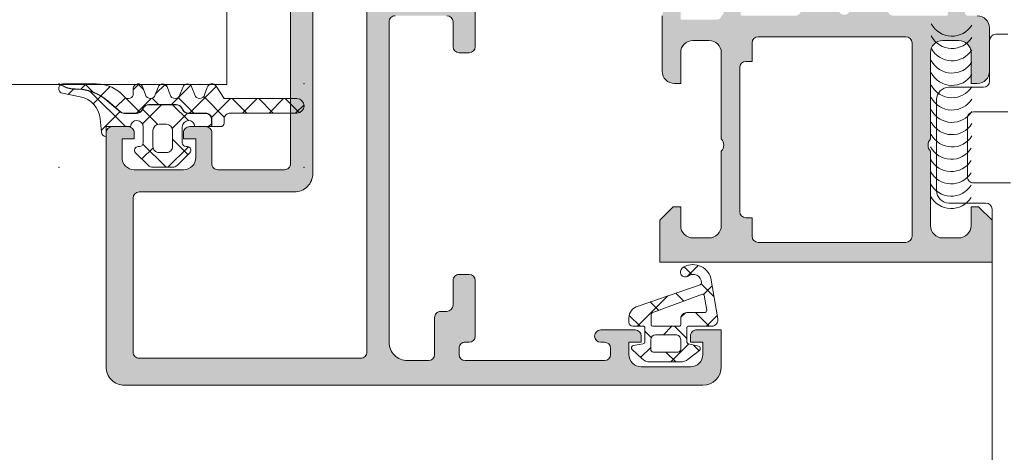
# Model space of a CAD drawing. Header units: millimetres. Extents: x 213386 to 506888, y 183055 to 450952.
# Tile 271 of 656: x 385654 to 385734, y 307870 to 307905. Entities that reach past the tile are written whole.
import ezdxf

# ---------------------------------------------------------------- set-up
doc = ezdxf.new("R2010")
doc.units = ezdxf.units.MM
doc.layers.add('FASÁDA DETAILNÍ', color=255, linetype='Continuous', lineweight=0)

msp = doc.modelspace()

# ---------------------------------------------------------------- hatches: boundary and pattern name
at = {"layer": 'FASÁDA DETAILNÍ'}
h = msp.add_hatch(color=256, dxfattribs=at)
edge = h.paths.add_edge_path(flags=16)
edge.add_ellipse((385681.8488441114, 307877.6725328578), major_axis=(-0.4999740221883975, 0), ratio=1, start_angle=89.9970229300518, end_angle=180.0029770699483, ccw=False)
edge.add_line((385681.8488181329, 307877.1725588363), (385663.8488181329, 307877.1725588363))
edge.add_ellipse((385663.8487921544, 307877.6725328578), major_axis=(-0.4999740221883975, 0), ratio=1, start_angle=-0.0029770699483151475, end_angle=90.0029770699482, ccw=False)
edge.add_line((385663.3488181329, 307877.6725588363), (385663.3488181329, 307890.1725588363))
edge.add_ellipse((385663.8488399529, 307890.1725370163), major_axis=(-0.5000218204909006, 0), ratio=1, start_angle=270.00250028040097, end_angle=359.99749971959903, ccw=False)
edge.add_line((385663.8488181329, 307890.6725588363), (385676.4518691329, 307890.6725588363))
edge.add_ellipse((385676.4518702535, 307892.1725577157), major_axis=(-1.499998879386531, 0), ratio=1, start_angle=89.99995719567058, end_angle=180.0000428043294)
edge.add_line((385677.9518691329, 307892.1725588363), (385677.9518691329, 307905.1725468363))
edge.add_ellipse((385678.4518687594, 307905.1725472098), major_axis=(-0.4999996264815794, 0), ratio=1, start_angle=-90.00004280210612, end_angle=4.280210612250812e-05, ccw=False)
edge.add_line((385678.4518691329, 307905.6725468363), (385681.8488181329, 307905.6725468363))
edge.add_ellipse((385681.8488185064, 307905.1725472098), major_axis=(-0.4999996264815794, 0), ratio=1, start_angle=179.9999571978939, end_angle=270.0000428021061, ccw=False)
edge.add_line((385682.3488181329, 307905.1725468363), (385682.3488181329, 307877.6725588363))
edge = h.paths.add_edge_path()
edge.add_line((385711.1488131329, 307876.4725468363), (385711.1488131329, 307879.4725468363))
edge.add_line((385711.1488131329, 307879.4725468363), (385709.1488131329, 307879.4725468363))
edge.add_arc((385709.1487871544, 307878.9725728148), 0.4999740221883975, 89.99702293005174, 180.0029770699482)
edge.add_line((385708.6488131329, 307878.9725468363), (385708.6488131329, 307878.4725468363))
edge.add_line((385708.6488131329, 307878.4725468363), (385709.6488131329, 307878.4725468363))
edge.add_line((385709.6488131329, 307878.4725468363), (385709.6488131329, 307877.4725468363))
edge.add_arc((385708.6487490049, 307877.4726109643), 1.000064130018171, 270.00367402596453, 359.99632597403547, ccw=False)
edge.add_line((385708.6488131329, 307876.4725468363), (385704.6488131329, 307876.4725468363))
edge.add_arc((385704.6488431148, 307877.4725768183), 1.000029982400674, 180.0017177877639, 269.9982822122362, ccw=False)
edge.add_line((385703.6488131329, 307877.4725468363), (385703.6488131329, 307878.4725468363))
edge.add_line((385703.6488131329, 307878.4725468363), (385704.6488131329, 307878.4725468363))
edge.add_line((385704.6488131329, 307878.4725468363), (385704.6488131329, 307878.9725468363))
edge.add_arc((385704.1488075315, 307878.9725412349), 0.5000056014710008, 0.0006418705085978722, 89.99935812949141)
edge.add_line((385704.1488131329, 307879.4725468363), (385701.3488101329, 307879.4725468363))
edge.add_arc((385701.3488101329, 307878.9725468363), 0.5, 90, 270)
edge.add_line((385701.3488101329, 307878.4725468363), (385701.6488131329, 307878.4725468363))
edge.add_arc((385701.6488024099, 307877.9725361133), 0.5000107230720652, 0.0012287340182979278, 89.9987712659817, ccw=False)
edge.add_line((385702.1488131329, 307877.9725468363), (385702.1488131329, 307877.4725468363))
edge.add_arc((385701.648745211, 307877.4726147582), 0.5000679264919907, 270.00778221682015, 359.9922177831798, ccw=False)
edge.add_line((385701.6488131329, 307876.9725468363), (385690.3488181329, 307876.9725468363))
edge.add_arc((385690.3488399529, 307877.4725686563), 0.5000218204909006, 180.0025002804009, 269.99749971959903, ccw=False)
edge.add_line((385689.8488181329, 307877.4725468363), (385689.8488181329, 307877.9725468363))
edge.add_arc((385690.3487554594, 307877.9726095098), 0.499937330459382, 89.99281724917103, 180.0071827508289, ccw=False)
edge.add_line((385690.3488181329, 307878.4725468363), (385690.6488211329, 307878.4725468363))
edge.add_arc((385690.648758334, 307878.9726096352), 0.5000628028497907, 270.0071953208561, 359.9928046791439)
edge.add_line((385691.1488211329, 307878.9725468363), (385691.1488211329, 307883.4725468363))
edge.add_arc((385690.6488155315, 307883.4725412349), 0.5000056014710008, 0.0006418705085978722, 89.99935812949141)
edge.add_line((385690.6488211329, 307883.9725468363), (385689.8488181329, 307883.9725468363))
edge.add_arc((385689.8487921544, 307883.4725728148), 0.4999740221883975, 89.99702293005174, 180.0029770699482)
edge.add_line((385689.3488181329, 307883.4725468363), (385689.3488181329, 307881.4725468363))
edge.add_arc((385688.848750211, 307881.4726147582), 0.5000679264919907, 270.00778221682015, 359.9922177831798, ccw=False)
edge.add_line((385688.8488181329, 307880.9725468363), (385688.3488181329, 307880.9725468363))
edge.add_arc((385688.3487554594, 307880.4726095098), 0.499937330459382, 89.99281724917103, 180.007182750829)
edge.add_line((385687.8488181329, 307880.4725468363), (385687.8488181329, 307877.4725468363))
edge.add_arc((385687.3487630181, 307877.472601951), 0.5000551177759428, 270.00631498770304, 359.9936850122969, ccw=False)
edge.add_line((385687.3488181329, 307876.9725468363), (385685.6488211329, 307876.9725468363))
edge.add_arc((385685.6487892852, 307878.4725149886), 1.499968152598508, 179.9987834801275, 270.0012165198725, ccw=False)
edge.add_line((385684.1488211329, 307878.4725468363), (385684.1488211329, 307904.4725468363))
edge.add_arc((385684.6488002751, 307904.4725676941), 0.4999791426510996, 89.99760977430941, 180.0023902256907, ccw=False)
edge.add_line((385684.6488211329, 307904.9725468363), (385688.8488181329, 307904.9725468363))
edge.add_arc((385688.8488125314, 307904.4725412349), 0.5000056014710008, 0.0006418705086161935, 89.99935812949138, ccw=False)
edge.add_line((385689.3488181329, 307904.4725468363), (385689.3488181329, 307902.4725468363))
edge.add_arc((385689.8488399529, 307902.4725686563), 0.5000218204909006, 180.0025002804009, 269.997499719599)
edge.add_line((385689.8488181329, 307901.9725468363), (385690.6488211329, 307901.9725468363))
edge.add_arc((385690.6487685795, 307902.4725993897), 0.5000525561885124, 270.0060215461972, 359.9939784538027)
edge.add_line((385691.1488211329, 307902.4725468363), (385691.1488211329, 307907.4725478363))
edge.add_line((385691.1488211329, 307907.4725478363), (385690.9315001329, 307908.2304368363))
edge.add_arc((385691.2198785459, 307908.3131281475), 0.2999999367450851, 127.90481467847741, 196.0000242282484, ccw=False)
edge.add_arc((385690.851267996, 307908.7865479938), 0.3000001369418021, 307.9047180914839, 359.999969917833)
edge.add_line((385691.1512681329, 307908.7865478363), (385691.1512661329, 307910.8506948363))
edge.add_arc((385690.7512667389, 307910.8506952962), 0.399999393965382, 359.9999341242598, 471.9737695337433)
edge.add_line((385690.6015941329, 307911.2216368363), (385688.5783651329, 307910.4052758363))
edge.add_arc((385688.6532017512, 307910.2198055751), 0.1999993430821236, 111.9739078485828, 204.1410923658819)
edge.add_line((385688.4706941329, 307910.1380088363), (385689.5390141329, 307907.7543238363))
edge.add_arc((385689.356506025, 307907.672527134), 0.1999997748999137, -90.81990060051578, 24.14102546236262, ccw=False)
edge.add_line((385689.3536441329, 307907.4725478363), (385678.0495641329, 307907.4725468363))
edge.add_arc((385678.0411324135, 307907.6639613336), 0.1916001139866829, 178.9555499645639, 272.52222190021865, ccw=False)
edge.add_line((385677.8495641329, 307907.6674538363), (385677.8495641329, 307908.0880378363))
edge.add_line((385677.8495641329, 307908.0880378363), (385679.2812991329, 307910.5536498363))
edge.add_arc((385679.0219621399, 307910.7044615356), 0.2999997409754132, 329.8208038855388, 434.0000282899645)
edge.add_line((385679.1046531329, 307910.9928398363), (385677.6124921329, 307911.4207108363))
edge.add_line((385677.6124921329, 307911.4207108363), (385676.7492171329, 307911.9191228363))
edge.add_arc((385676.5492171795, 307911.5727125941), 0.4000000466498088, 60.00001155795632, 179.9999652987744)
edge.add_line((385676.1492171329, 307911.5727128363), (385676.1495641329, 307907.4647818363))
edge.add_line((385676.1495641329, 307907.4647818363), (385676.1518691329, 307892.9727248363))
edge.add_arc((385675.6518692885, 307892.9725467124), 0.4999998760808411, -90.00001783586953, 0.020411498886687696, ccw=False)
edge.add_line((385675.6518691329, 307892.4725468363), (385670.2488271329, 307892.4725468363))
edge.add_arc((385670.2488267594, 307892.9725464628), 0.4999996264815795, 179.9999571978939, 270.00004280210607, ccw=False)
edge.add_line((385669.7488271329, 307892.9725468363), (385669.7488271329, 307895.4725468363))
edge.add_arc((385669.2488275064, 307895.4725472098), 0.4999996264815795, 359.9999571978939, 450.0000428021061)
edge.add_line((385669.2488271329, 307895.9725468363), (385667.9488241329, 307895.9725468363))
edge.add_arc((385667.9488032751, 307895.4725676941), 0.4999791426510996, 89.9976097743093, 180.0023902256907)
edge.add_line((385667.4488241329, 307895.4725468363), (385667.4488241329, 307894.9725468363))
edge.add_line((385667.4488241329, 307894.9725468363), (385668.4488241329, 307894.9725468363))
edge.add_line((385668.4488241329, 307894.9725468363), (385668.4488241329, 307893.4725468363))
edge.add_arc((385667.4487924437, 307893.4725785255), 1.00003168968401, 270.001815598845, 359.998184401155, ccw=False)
edge.add_line((385667.4488241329, 307892.4725468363), (385663.4488241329, 307892.4725468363))
edge.add_arc((385663.448893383, 307893.4726160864), 1.000069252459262, 180.0039674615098, 269.99603253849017, ccw=False)
edge.add_line((385662.4488241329, 307893.4725468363), (385662.4488241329, 307894.9725468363))
edge.add_line((385662.4488241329, 307894.9725468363), (385663.4488241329, 307894.9725468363))
edge.add_line((385663.4488241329, 307894.9725468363), (385663.4488241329, 307895.4725468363))
edge.add_arc((385662.9488501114, 307895.4725728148), 0.4999740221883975, 359.9970229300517, 450.0029770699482)
edge.add_line((385662.9488241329, 307895.9725468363), (385661.6488211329, 307895.9725468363))
edge.add_arc((385661.6488267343, 307895.4725412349), 0.5000056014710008, 90.00064187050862, 179.9993581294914)
edge.add_line((385661.1488211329, 307895.4725468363), (385661.1488211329, 307876.4725468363))
edge.add_arc((385662.6487918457, 307876.4725175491), 1.49997071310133, 179.9988812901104, 270.0011187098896)
edge.add_line((385662.6488211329, 307874.9725468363), (385709.6488131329, 307874.9725468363))
edge.add_arc((385709.6487527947, 307876.4726071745), 1.500060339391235, 270.0023046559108, 359.9976953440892)
h = msp.add_hatch(color=256, dxfattribs=at)
edge = h.paths.add_edge_path()
edge.add_arc((385729.4486622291, 307905.0925261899), 0.1199999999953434, 270, 360)
edge.add_line((385729.5686622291, 307905.0925261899), (385729.5686622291, 307907.8525241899))
edge.add_arc((385729.8686622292, 307907.8525241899), 0.3000000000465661, 90.00000001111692, 180, ccw=False)
edge.add_line((385729.8686622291, 307908.1525241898), (385730.8486365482, 307908.1525241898))
edge.add_arc((385730.8486365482, 307907.8525241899), 0.2999999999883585, 0, 90, ccw=False)
edge.add_line((385731.1486365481, 307907.8525241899), (385731.1486365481, 307905.9725131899))
edge.add_arc((385731.2275036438, 307905.7049698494), 0.2789255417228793, 106.4245945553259, 181.1628700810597)
edge.add_line((385730.9486355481, 307905.6993091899), (385730.9486355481, 307905.2457151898))
edge.add_arc((385731.2274729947, 307905.2400467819), 0.2788950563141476, 178.835410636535, 253.5801235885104)
edge.add_line((385731.1486365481, 307904.9725261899), (385731.9488112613, 307904.9725261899))
edge.add_arc((385731.9488112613, 307903.9725261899), 1, 0, 90, ccw=False)
edge.add_line((385732.9488112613, 307903.9725261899), (385732.9488112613, 307900.4725188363))
edge.add_arc((385731.9487914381, 307900.4725386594), 1.000019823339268, 270.0011357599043, 359.9988642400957, ccw=False)
edge.add_line((385731.9488112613, 307899.4725188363), (385731.4488112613, 307899.4725188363))
edge.add_line((385731.4488112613, 307899.4725188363), (385731.4488112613, 307901.9725188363))
edge.add_arc((385730.4487658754, 307901.9724734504), 1.000045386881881, 0.002600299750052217, 89.99739970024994)
edge.add_line((385730.4488112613, 307902.9725188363), (385729.1487929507, 307902.9725188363))
edge.add_arc((385729.1488454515, 307901.9724663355), 1.000052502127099, 90.0030079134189, 179.9969920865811)
edge.add_line((385728.1487929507, 307901.9725188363), (385728.1487929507, 307894.9725188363))
edge.add_arc((385728.6739147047, 307894.4725188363), 0.7250881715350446, 136.403816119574, 223.5961838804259)
edge.add_line((385728.1487929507, 307893.9725188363), (385728.1487929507, 307887.9384307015))
edge.add_arc((385729.1488454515, 307887.9384832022), 1.000052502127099, 180.0030079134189, 269.9969920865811)
edge.add_line((385729.1487929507, 307886.9384307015), (385730.4488112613, 307886.9384307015))
edge.add_arc((385730.4487658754, 307887.9384760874), 1.000045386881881, 270.00260029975, 359.99739970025)
edge.add_line((385731.4488112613, 307887.9384307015), (385731.4488112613, 307889.4725188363))
edge.add_line((385731.4488112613, 307889.4725188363), (385732.0488173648, 307889.4725188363))
edge.add_line((385732.0488173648, 307889.4725188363), (385733.1487929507, 307888.3725127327))
edge.add_line((385733.1487929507, 307888.3725127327), (385733.1487929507, 307884.9725188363))
edge.add_line((385733.1487929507, 307884.9725188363), (385706.1488921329, 307884.9725188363))
edge.add_line((385706.1488921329, 307884.9725188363), (385706.1488921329, 307888.3725127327))
edge.add_line((385706.1488921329, 307888.3725127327), (385707.2488677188, 307889.4725188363))
edge.add_line((385707.2488677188, 307889.4725188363), (385707.8488738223, 307889.4725188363))
edge.add_line((385707.8488738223, 307889.4725188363), (385707.8488738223, 307887.9384307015))
edge.add_arc((385708.8489192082, 307887.9384760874), 1.000045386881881, 180.00260029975, 269.9973997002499)
edge.add_line((385708.8488738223, 307886.9384307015), (385710.1488921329, 307886.9384307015))
edge.add_arc((385710.1488396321, 307887.9384832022), 1.000052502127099, 270.0030079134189, 359.9969920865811)
edge.add_line((385711.1488921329, 307887.9384307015), (385711.1488921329, 307893.9725188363))
edge.add_arc((385710.6237703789, 307894.4725188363), 0.7250881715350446, 316.403816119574, 403.5961838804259)
edge.add_line((385711.1488921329, 307894.9725188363), (385711.1488921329, 307901.9725188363))
edge.add_arc((385710.1488396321, 307901.9724663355), 1.000052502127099, 0.003007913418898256, 89.9969920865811)
edge.add_line((385710.1488921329, 307902.9725188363), (385708.8488738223, 307902.9725188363))
edge.add_arc((385708.8489192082, 307901.9724734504), 1.000045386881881, 90.00260029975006, 179.9973997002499)
edge.add_line((385707.8488738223, 307901.9725188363), (385707.8488738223, 307899.4725188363))
edge.add_line((385707.8488738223, 307899.4725188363), (385707.3488738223, 307899.4725188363))
edge.add_arc((385707.3488936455, 307900.4725386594), 1.000019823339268, 180.0011357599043, 269.9988642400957, ccw=False)
edge.add_line((385706.3488738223, 307900.4725188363), (385706.3488738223, 307904.9725188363))
edge.add_arc((385706.8488635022, 307904.9725291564), 0.4999896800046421, 89.99881737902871, 180.0011826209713, ccw=False)
edge.add_line((385706.8488738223, 307905.4725188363), (385707.8488738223, 307905.4725188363))
edge.add_line((385707.8488738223, 307905.4725188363), (385707.8488738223, 307904.6725157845))
edge.add_line((385707.8488738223, 307904.6725157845), (385710.8488890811, 307904.6725157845))
edge.add_arc((385710.8488917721, 307904.9725234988), 0.3000077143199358, 269.9994860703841, 360.0005139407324)
edge.add_arc((385711.0700630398, 307905.2400467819), 0.278895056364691, 286.41987642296, 361.164589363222)
edge.add_line((385711.3489004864, 307905.2457151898), (385711.3489004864, 307905.6993091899))
edge.add_arc((385711.0700323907, 307905.7049698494), 0.2789255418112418, 358.837129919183, 433.5754054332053)
edge.add_line((385711.1488994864, 307905.9725131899), (385711.1488994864, 307907.8525241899))
edge.add_arc((385711.4488994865, 307907.8525241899), 0.3000000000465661, 90.00000001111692, 180, ccw=False)
edge.add_line((385711.4488994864, 307908.1525241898), (385712.4288738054, 307908.1525241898))
edge.add_arc((385712.4288738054, 307907.8525241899), 0.2999999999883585, 0, 90, ccw=False)
edge.add_line((385712.7288738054, 307907.8525241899), (385712.7288738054, 307905.0925261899))
edge.add_arc((385712.8488738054, 307905.0925261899), 0.1199999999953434, 180, 270)
edge.add_line((385712.8488738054, 307904.9725261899), (385717.1488994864, 307904.9725261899))
edge.add_arc((385717.1488994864, 307905.4725261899), 0.5, 270, 360)
edge.add_line((385717.6488994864, 307905.4725261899), (385717.6488994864, 307906.1725261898))
edge.add_line((385717.6488994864, 307906.1725261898), (385716.2674040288, 307908.5653465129))
edge.add_arc((385716.387019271, 307908.6344064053), 0.1381197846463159, 82.29756248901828, 210.0000000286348, ccw=False)
edge.add_arc((385715.9394008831, 307903.7930551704), 4.999999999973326, 18.70940074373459, 84.6507719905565, ccw=False)
edge.add_arc((385721.1487680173, 307905.5572813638), 0.5000000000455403, 198.7094007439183, 341.2905992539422)
edge.add_arc((385726.3581351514, 307903.7930551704), 4.999999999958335, 95.3492280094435, 161.2905992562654, ccw=False)
edge.add_arc((385725.9105167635, 307908.6344064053), 0.1381197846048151, -30.000000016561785, 97.70243748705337, ccw=False)
edge.add_line((385726.0301320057, 307908.5653465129), (385724.6486365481, 307906.1725261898))
edge.add_line((385724.6486365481, 307906.1725261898), (385724.6486365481, 307905.4725261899))
edge.add_arc((385725.1486365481, 307905.4725261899), 0.5, 180, 270)
edge.add_line((385725.1486365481, 307904.9725261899), (385729.4486622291, 307904.9725261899))
edge = h.paths.add_edge_path(flags=16)
edge.add_arc((385714.1488845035, 307887.0725249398), 0.5, 180, 270)
edge.add_line((385714.1488845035, 307886.5725249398), (385726.1487929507, 307886.5725249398))
edge.add_arc((385726.1487929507, 307887.0725249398), 0.5, 270, 360)
edge.add_line((385726.6487929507, 307887.0725249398), (385726.6487929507, 307902.7725066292))
edge.add_arc((385726.1487929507, 307902.7725066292), 0.5, 0, 90)
edge.add_line((385726.1487929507, 307903.2725066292), (385714.1488845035, 307903.2725066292))
edge.add_arc((385714.1488845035, 307902.7725066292), 0.5, 90, 180)
edge.add_line((385713.6488845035, 307902.7725066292), (385713.6488845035, 307901.2725066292))
edge.add_line((385713.6488845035, 307901.2725066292), (385713.1488845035, 307901.2725066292))
edge.add_arc((385713.1488845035, 307900.7725066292), 0.5, 90, 180)
edge.add_line((385712.6488845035, 307900.7725066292), (385712.6488845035, 307889.0725249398))
edge.add_arc((385713.1488845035, 307889.0725249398), 0.5, 180, 270)
edge.add_line((385713.1488845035, 307888.5725249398), (385713.6488845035, 307888.5725249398))
edge.add_line((385713.6488845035, 307888.5725249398), (385713.6488845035, 307887.0725249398))
h = msp.add_hatch(dxfattribs=at)
h.set_pattern_fill('ANSI37', color=256, scale=0.625, angle=90, style=0)
h.set_pattern_definition([(135, (397960.6382589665, 283048.1544064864), (-1.403165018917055, -1.403165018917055), []), (225, (397960.6382589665, 283048.1544064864), (1.403165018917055, -1.403165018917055), [])])
edge = h.paths.add_edge_path()
edge.add_arc((385667.758745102, 307894.0625254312), 0.2900050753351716, 314.9975633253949, 449.9994892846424)
edge.add_line((385667.758747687, 307894.3525305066), (385667.6587534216, 307894.3525305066))
edge.add_arc((385667.6587534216, 307894.6625305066), 0.3099999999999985, 179.9999999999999, 270.0000000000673, ccw=False)
edge.add_line((385667.3487534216, 307894.6625305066), (385667.3487534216, 307895.9625065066))
edge.add_arc((385667.8587534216, 307895.9625065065), 0.5100000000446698, 1.1235201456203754, 180.0000000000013, ccw=False)
edge.add_line((385668.3686553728, 307895.9725065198), (385669.7272634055, 307895.9725083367))
edge.add_line((385669.7272634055, 307895.9725083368), (385669.7272634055, 307896.5625086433))
edge.add_arc((385669.2372634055, 307896.5625086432), 0.4900000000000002, 2.105722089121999e-13, 90.00000000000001)
edge.add_line((385669.2372634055, 307897.0525086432), (385667.8372656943, 307897.0525086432))
edge.add_arc((385667.8372656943, 307897.5625086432), 0.5099999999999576, 210.0000000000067, 270.0000000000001, ccw=False)
edge.add_line((385667.3955927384, 307897.3075086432), (385667.2801226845, 307897.5075086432))
edge.add_arc((385666.8557702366, 307897.2625086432), 0.4900000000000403, 30.00000000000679, 90.00000000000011)
edge.add_line((385666.8557702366, 307897.7525086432), (385664.6187603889, 307897.7525086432))
edge.add_arc((385664.6187603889, 307897.2625086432), 0.4899999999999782, 90.00000000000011, 150.0000000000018)
edge.add_line((385664.1944079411, 307897.5075086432), (385664.0789378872, 307897.3075086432))
edge.add_arc((385663.6372649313, 307897.5625086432), 0.5100000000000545, 269.99999999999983, 330.00000000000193, ccw=False)
edge.add_line((385663.6372649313, 307897.0525086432), (385662.6396675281, 307897.0525086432))
edge.add_arc((385662.6396675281, 307897.5584420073), 0.5059333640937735, 229.3588191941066, 269.99999999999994, ccw=False)
edge.add_line((385662.3101431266, 307897.1745380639), (385661.2839117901, 307898.0554049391))
edge.add_arc((385658.6827146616, 307895.0249470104), 3.993732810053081, 49.35881919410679, 90.61886913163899)
edge.add_arc((385658.6178677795, 307901.0283296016), 2.010000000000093, 243.3452087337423, 270.6188691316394, ccw=False)
edge.add_line((385657.7161537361, 307899.2319410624), (385657.4491178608, 307899.3659822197))
edge.add_arc((385657.6940874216, 307899.0625185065), 0.3900003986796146, 128.9120293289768, 258.9894375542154)
edge.add_line((385657.6196012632, 307898.6796972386), (385659.0576920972, 307898.4000956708))
edge.add_arc((385658.6740800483, 307896.4270417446), 2.010000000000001, 4.99524938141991, 78.99750356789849, ccw=False)
edge.add_line((385660.6764459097, 307896.602058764), (385660.7702280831, 307895.5290989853))
edge.add_arc((385661.1587951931, 307895.562520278), 0.3900017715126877, 184.9160046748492, 268.5301263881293)
edge.add_line((385661.1487911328, 307895.1726468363), (385661.1487911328, 307895.9725177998))
edge.add_line((385661.1487911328, 307895.9725177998), (385663.1488704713, 307895.9725065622))
edge.add_arc((385663.6587724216, 307895.9625065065), 0.5100000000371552, 0, 178.8764750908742, ccw=False)
edge.add_line((385664.1687724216, 307895.9625065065), (385664.1687724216, 307894.6625305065))
edge.add_arc((385663.8587724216, 307894.6625305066), 0.3100000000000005, 269.99999999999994, 359.99999999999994, ccw=False)
edge.add_line((385663.8587724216, 307894.3525305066), (385663.7587474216, 307894.3525305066))
edge.add_arc((385663.7587756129, 307894.0625151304), 0.2900153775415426, 90.00556950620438, 224.9966855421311)
edge.add_line((385663.5536919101, 307893.8574551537), (385664.5942563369, 307892.8161581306))
edge.add_arc((385664.9408605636, 307893.1625185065), 0.4900000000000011, 224.9798378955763, 269.9999999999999)
edge.add_line((385664.9408605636, 307892.6725185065), (385666.5769090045, 307892.6725185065))
edge.add_arc((385666.5769090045, 307893.1625185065), 0.4899999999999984, 270.0000000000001, 315.0276992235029)
edge.add_line((385666.9235587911, 307892.8162037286), (385667.9638009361, 307893.8574521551))
edge = h.paths.add_edge_path()
edge.add_arc((385666.0587762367, 307895.6625403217), 0.4999901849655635, -1.1368683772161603e-13, 89.9999999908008, ccw=False)
edge.add_line((385666.5587664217, 307895.6625403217), (385666.5587664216, 307894.3625305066))
edge.add_arc((385666.058785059, 307894.3625118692), 0.4999813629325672, -90.0021357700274, 0.002135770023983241, ccw=False)
edge.add_line((385666.0587664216, 307893.8625305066), (385665.4587594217, 307893.8625305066))
edge.add_arc((385665.4587407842, 307894.3625118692), 0.4999813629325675, 179.997864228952, 270.0021357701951, ccw=False)
edge.add_line((385664.9587594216, 307894.3625305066), (385664.9587594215, 307895.6625403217))
edge.add_arc((385665.4587496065, 307895.6625403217), 0.4999901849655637, 90, 180, ccw=False)
edge.add_line((385665.4587496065, 307896.1625305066), (385666.0587762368, 307896.1625305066))
h = msp.add_hatch(dxfattribs=at)
h.set_pattern_fill('ANSI37', color=256, scale=0.48, angle=90, style=0)
h.set_pattern_definition([(135, (397960.6382589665, 283048.1544064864), (-1.077630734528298, -1.077630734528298), []), (225, (397960.6382589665, 283048.1544064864), (1.077630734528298, -1.077630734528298), [])])
edge = h.paths.add_edge_path()
edge.add_line((385668.3629795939, 307898.5559352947), (385668.1357206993, 307899.1629928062))
edge.add_arc((385667.7588845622, 307899.0625175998), 0.3900009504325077, 14.92936879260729, 165.070631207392)
edge.add_line((385667.3820484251, 307899.1629928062), (385667.1547895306, 307898.5559352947))
edge.add_arc((385666.7588845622, 307898.6625187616), 0.4100009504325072, 195.0676336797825, 344.9323663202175, ccw=False)
edge.add_line((385666.3629795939, 307898.5559352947), (385666.1357206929, 307899.1629928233))
edge.add_arc((385665.7588845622, 307899.0625191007), 0.390000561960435, 14.92915839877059, 165.0708416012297)
edge.add_line((385665.3820484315, 307899.1629928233), (385665.1547895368, 307898.5559353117))
edge.add_arc((385664.7588845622, 307898.6625172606), 0.4100005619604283, 195.0674247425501, 344.9325713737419, ccw=False)
edge.add_line((385664.3629795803, 307898.5559353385), (385664.1357245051, 307899.1629928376))
edge.add_arc((385663.7588418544, 307899.0625055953), 0.3900489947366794, 14.92931686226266, 179.9999999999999)
edge.add_line((385663.3687928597, 307899.0625055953), (385663.3687928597, 307898.6625165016))
edge.add_arc((385662.9587923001, 307898.6625165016), 0.4100005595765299, 220.3199356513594, 359.99999999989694, ccw=False)
edge.add_arc((385660.366506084, 307896.4625466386), 2.989972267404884, 40.31993784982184, 90.00133045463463)
edge.add_line((385660.3664366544, 307899.4525189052), (385657.6946450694, 307899.4525185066))
edge.add_arc((385657.6940874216, 307899.0625185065), 0.3900003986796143, 89.91807475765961, 125.6405699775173)
edge.add_line((385657.4668347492, 307899.379467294), (385657.7251260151, 307899.2498155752))
edge.add_arc((385658.6178677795, 307901.0283296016), 1.990000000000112, 243.345208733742, 270.6188691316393)
edge.add_arc((385658.6827146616, 307895.0249470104), 4.013732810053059, 49.358819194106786, 90.61886913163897, ccw=False)
edge.add_line((385661.2969381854, 307898.0705810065), (385662.323169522, 307897.1897141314))
edge.add_arc((385662.6396675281, 307897.5584420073), 0.4859333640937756, 229.3588191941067, 269.9999999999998)
edge.add_line((385662.6396675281, 307897.0725086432), (385663.6372649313, 307897.0725086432))
edge.add_arc((385663.6372649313, 307897.5625086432), 0.4900000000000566, 270.0000000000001, 330.0000000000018)
edge.add_line((385664.0616173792, 307897.3175086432), (385664.1770874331, 307897.5175086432))
edge.add_arc((385664.6187603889, 307897.2625086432), 0.5099999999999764, 89.99999999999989, 150.0000000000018, ccw=False)
edge.add_line((385664.6187603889, 307897.7725086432), (385666.8557702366, 307897.7725086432))
edge.add_arc((385666.8557702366, 307897.2625086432), 0.5100000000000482, 30.00000000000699, 89.99999999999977, ccw=False)
edge.add_line((385667.2974431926, 307897.5175086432), (385667.4129132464, 307897.3175086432))
edge.add_arc((385667.8372656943, 307897.5625086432), 0.4899999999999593, 210.000000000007, 269.9999999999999)
edge.add_line((385667.8372656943, 307897.0725086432), (385669.2372634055, 307897.0725086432))
edge.add_arc((385669.2372634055, 307896.5625086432), 0.509999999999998, -2.2737367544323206e-13, 90, ccw=False)
edge.add_line((385669.7472634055, 307896.5625086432), (385669.7472634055, 307895.9725083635))
edge.add_line((385669.7472634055, 307895.9725083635), (385670.45888495, 307895.9725093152))
edge.add_arc((385670.4588845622, 307896.2625093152), 0.2900000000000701, 270.0000766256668, 360.0000000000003)
edge.add_line((385670.7488845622, 307896.2625093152), (385670.7488845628, 307896.5624944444))
edge.add_arc((385671.2587065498, 307896.5626759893), 0.5098220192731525, 89.97571351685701, 180.0204027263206, ccw=False)
edge.add_line((385671.2589226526, 307897.0724979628), (385676.6588856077, 307897.0725284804))
edge.add_arc((385676.6588822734, 307897.6625269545), 0.5899984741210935, 270.0003238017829, 450.0000000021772)
edge.add_line((385676.6588822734, 307898.2525254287), (385670.7534740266, 307898.2525254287))
edge.add_line((385670.7534740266, 307898.2525254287), (385670.0967704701, 307899.257279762))
edge.add_arc((385669.7588827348, 307899.0625191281), 0.3899997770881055, 29.95942118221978, 165.0702409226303)
edge.add_line((385669.3820484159, 307899.1629965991), (385669.1547895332, 307898.5559353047))
edge.add_arc((385668.7588845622, 307898.6625187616), 0.4100009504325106, 195.0676336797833, 344.93236777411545, ccw=False)
h = msp.add_hatch(dxfattribs=at)
h.set_pattern_fill('ANSI37', color=256, scale=0.625, angle=270, style=0)
h.set_pattern_definition([(315, (385708.6487931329, 307878.4725188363), (1.403165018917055, 1.403165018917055), []), (44.99999999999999, (385708.6487931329, 307878.4725188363), (-1.403165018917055, 1.403165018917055), [])])
edge = h.paths.add_edge_path(flags=16)
edge.add_ellipse((385708.3465780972, 307880.3747319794), major_axis=(-0.4977897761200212, 0), ratio=1, start_angle=-90.25472203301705, end_angle=0.1925797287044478)
edge.add_line((385707.8487911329, 307880.3730588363), (385707.8487911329, 307879.8725398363))
edge.add_ellipse((385707.7488073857, 307879.8725255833), major_axis=(-0.09998374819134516, 0), ratio=1, start_angle=89.99125933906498, end_angle=180.0081677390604, ccw=False)
edge.add_line((385707.7487921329, 307879.7725418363), (385705.5483621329, 307879.7725378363))
edge.add_ellipse((385705.5483647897, 307879.8725424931), major_axis=(-0.1000046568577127, 0), ratio=1, start_angle=0.0015221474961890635, end_angle=89.99847781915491, ccw=False)
edge.add_line((385705.4483601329, 307879.8725398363), (385705.4483601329, 307880.6844818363))
edge.add_ellipse((385705.6483667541, 307880.6844733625), major_axis=(-0.2000066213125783, 0), ratio=1, start_angle=285.6886153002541, end_angle=359.9975725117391, ccw=False)
edge.add_line((385705.5942831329, 307880.8770288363), (385709.6124241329, 307882.3643538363))
edge.add_ellipse((385709.6471376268, 307882.2705723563), major_axis=(-0.09999996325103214, 0), ratio=1, start_angle=190.3222841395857, end_angle=290.31218280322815, ccw=False)
edge.add_line((385709.7455191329, 307882.2884908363), (385709.9658021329, 307881.0790218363))
edge.add_ellipse((385709.7659117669, 307881.0725131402), major_axis=(-0.1999963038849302, 0), ratio=1, start_angle=89.99895892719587, end_angle=181.8649678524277, ccw=False)
edge.add_line((385709.7659081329, 307880.8725168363), (385708.3487911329, 307880.8725168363))
edge = h.paths.add_edge_path(flags=16)
edge.add_ellipse((385707.6487899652, 307877.872528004), major_axis=(-0.2000001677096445, 0), ratio=1, start_angle=89.99976156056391, end_angle=180.0002384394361, ccw=False)
edge.add_line((385707.6487891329, 307877.6725278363), (385705.6143321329, 307877.6725318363))
edge.add_ellipse((385705.6143274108, 307877.8725271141), major_axis=(-0.1999952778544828, 0), ratio=1, start_angle=-0.0004933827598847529, end_angle=90.00135282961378, ccw=False)
edge.add_line((385705.4143321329, 307877.8725288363), (385705.4143321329, 307878.6725388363))
edge.add_ellipse((385705.8143429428, 307878.6725300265), major_axis=(-0.4000108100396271, 0), ratio=1, start_angle=270.0019780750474, end_angle=359.99873812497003, ccw=False)
edge.add_line((385705.8143291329, 307879.0725408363), (385707.4487921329, 307879.0725408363))
edge.add_ellipse((385707.4487952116, 307878.6725459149), major_axis=(-0.3999949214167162, 0), ratio=1, start_angle=179.9989860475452, end_angle=270.00044099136, ccw=False)
edge.add_line((385707.8487901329, 307878.6725388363), (385707.8487901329, 307877.8725288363))
edge = h.paths.add_edge_path()
edge.add_arc((385709.2487820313, 307877.9490799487), 0.2000083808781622, 310.0023157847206, 434.9984805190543)
edge.add_line((385709.3005531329, 307878.1422718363), (385708.4970281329, 307878.3328058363))
edge.add_arc((385708.5488045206, 307878.5259994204), 0.2000113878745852, 180.0027454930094, 254.99714366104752, ccw=False)
edge.add_line((385708.3487931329, 307878.5259898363), (385708.3487931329, 307879.6225398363))
edge.add_arc((385708.4987807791, 307879.62255019), 0.1499876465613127, 89.99604483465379, 180.0039551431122, ccw=False)
edge.add_line((385708.4987911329, 307879.7725378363), (385710.3816621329, 307879.7725298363))
edge.add_arc((385710.3816640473, 307880.2725297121), 0.4999998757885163, 269.9997806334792, 369.9335722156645)
edge.add_line((385710.8741681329, 307880.3587828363), (385710.2927791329, 307883.6785088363))
edge.add_arc((385708.8487936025, 307883.2724345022), 1.499996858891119, 15.70692445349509, 125.087553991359)
edge.add_arc((385708.2164866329, 307884.1725373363), 0.3999981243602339, 125.0880041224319, 305.0880041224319)
edge.add_arc((385708.8510081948, 307883.2912376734), 0.6860034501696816, 0.4843583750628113, 126.1411855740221, ccw=False)
edge.add_arc((385709.3878845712, 307883.277417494), 0.1503878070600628, -70.98384900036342, 7.496078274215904, ccw=False)
edge.add_line((385709.4368861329, 307883.1352368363), (385704.3906601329, 307881.4075548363))
edge.add_arc((385704.6487812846, 307880.4414628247), 0.9999801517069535, 104.9589109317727, 180.0005723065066)
edge.add_line((385703.6488011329, 307880.4414528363), (385703.6487891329, 307880.0725478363))
edge.add_arc((385703.948808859, 307880.0725685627), 0.3000197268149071, 180.0039581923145, 269.9968057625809)
edge.add_line((385703.9487921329, 307879.7725488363), (385704.7988071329, 307879.7725488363))
edge.add_arc((385704.7988200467, 307879.6225647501), 0.1499840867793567, -0.004933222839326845, 90.00493322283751, ccw=False)
edge.add_line((385704.9488041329, 307879.6225518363), (385704.9487931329, 307878.5259898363))
edge.add_arc((385704.748778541, 307878.525998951), 0.2000145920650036, 285.0023743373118, 359.9973890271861, ccw=False)
edge.add_line((385704.8005541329, 307878.3328018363), (385703.9971821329, 307878.2037078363))
edge.add_arc((385704.048906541, 307878.0105319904), 0.1999808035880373, 104.9897870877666, 225.0074444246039)
edge.add_line((385703.9075171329, 307877.8691058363), (385704.6833871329, 307877.1425868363))
edge.add_arc((385705.3668975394, 307877.8725284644), 1.000000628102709, 226.8814623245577, 270.0000340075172)
edge.add_line((385705.3668981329, 307876.8725278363), (385707.8455311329, 307876.8725278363))
edge.add_arc((385707.8455300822, 307877.8725307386), 1.00000290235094, 270.0000601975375, 307.8277930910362)
edge.add_line((385708.4588221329, 307877.0826708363), (385709.3773511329, 307877.7958698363))

# ---------------------------------------------------------------- linework, layer by layer
msp.add_lwpolyline([(385283.2835165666, 307943.4084306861), (385670.9742934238, 307943.4084306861), (385670.9742934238, 307899.4084306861), (385283.2835165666, 307899.4084306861), (385202.3126377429, 307899.4084306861), (385202.3126377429, 307943.4084306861)], close=True, dxfattribs=at)
for points in [[(385676.1495641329, 307907.4647818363), (385676.1518691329, 307892.9727248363), (385676.1518691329, 307892.9727248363, -0.414318), (385675.6518691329, 307892.4725468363), (385670.2488271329, 307892.4725468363), (385670.2488271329, 307892.4725468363, -0.414214), (385669.7488271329, 307892.9725468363), (385669.7488271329, 307895.4725468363), (385669.7488271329, 307895.4725468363, 0.414214), (385669.2488271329, 307895.9725468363), (385667.9488241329, 307895.9725468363), (385667.9488241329, 307895.9725468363, 0.414238), (385667.4488241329, 307895.4725468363), (385667.4488241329, 307894.9725468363), (385668.4488241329, 307894.9725468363), (385668.4488241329, 307893.4725468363), (385668.4488241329, 307893.4725468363, -0.414195), (385667.4488241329, 307892.4725468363), (385663.4488241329, 307892.4725468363), (385663.4488241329, 307892.4725468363, -0.414173), (385662.4488241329, 307893.4725468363), (385662.4488241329, 307894.9725468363), (385663.4488241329, 307894.9725468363), (385663.4488241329, 307895.4725468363), (385663.4488241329, 307895.4725468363, 0.414244), (385662.9488241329, 307895.9725468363), (385661.6488211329, 307895.9725468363), (385661.6488211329, 307895.9725468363, 0.414207), (385661.1488211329, 307895.4725468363), (385661.1488211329, 307876.4725468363), (385661.1488211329, 307876.4725468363, 0.414225), (385662.6488211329, 307874.9725468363), (385709.6488131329, 307874.9725468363), (385709.6488131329, 307874.9725468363, 0.41419), (385711.1488131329, 307876.4725468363), (385711.1488131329, 307876.4725468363), (385711.1488131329, 307879.4725468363), (385709.1488131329, 307879.4725468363), (385709.1488131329, 307879.4725468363, 0.414244), (385708.6488131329, 307878.9725468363), (385708.6488131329, 307878.4725468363), (385709.6488131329, 307878.4725468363), (385709.6488131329, 307877.4725468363), (385709.6488131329, 307877.4725468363, -0.414176), (385708.6488131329, 307876.4725468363), (385704.6488131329, 307876.4725468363), (385704.6488131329, 307876.4725468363, -0.414196), (385703.6488131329, 307877.4725468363), (385703.6488131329, 307878.4725468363), (385704.6488131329, 307878.4725468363), (385704.6488131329, 307878.9725468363), (385704.6488131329, 307878.9725468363, 0.414207), (385704.1488131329, 307879.4725468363), (385701.3488101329, 307879.4725468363), (385701.3488101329, 307879.4725468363, 1), (385701.3488101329, 307878.4725468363), (385701.6488131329, 307878.4725468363), (385701.6488131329, 307878.4725468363, -0.414201), (385702.1488131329, 307877.9725468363), (385702.1488131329, 307877.4725468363), (385702.1488131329, 307877.4725468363, -0.414134), (385701.6488131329, 307876.9725468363), (385690.3488181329, 307876.9725468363), (385690.3488181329, 307876.9725468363, -0.414188), (385689.8488181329, 307877.4725468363), (385689.8488181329, 307877.9725468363), (385689.8488181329, 307877.9725468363, -0.414287), (385690.3488181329, 307878.4725468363), (385690.6488211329, 307878.4725468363), (385690.6488211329, 307878.4725468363, 0.41414), (385691.1488211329, 307878.9725468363), (385691.1488211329, 307883.4725468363), (385691.1488211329, 307883.4725468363, 0.414207), (385690.6488211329, 307883.9725468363), (385689.8488181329, 307883.9725468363), (385689.8488181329, 307883.9725468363, 0.414244), (385689.3488181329, 307883.4725468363), (385689.3488181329, 307881.4725468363), (385689.3488181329, 307881.4725468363, -0.414134), (385688.8488181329, 307880.9725468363), (385688.3488181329, 307880.9725468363), (385688.3488181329, 307880.9725468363, 0.414287), (385687.8488181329, 307880.4725468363), (385687.8488181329, 307877.4725468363), (385687.8488181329, 307877.4725468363, -0.414149), (385687.3488181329, 307876.9725468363), (385685.6488211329, 307876.9725468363), (385685.6488211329, 307876.9725468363, -0.414226), (385684.1488211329, 307878.4725468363), (385684.1488211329, 307904.4725468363), (385684.1488211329, 307904.4725468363, -0.414238), (385684.6488211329, 307904.9725468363)], [(385688.8488181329, 307904.9725468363, -0.414207), (385689.3488181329, 307904.4725468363), (385689.3488181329, 307902.4725468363), (385689.3488181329, 307902.4725468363, 0.414188), (385689.8488181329, 307901.9725468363), (385690.6488211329, 307901.9725468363), (385690.6488211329, 307901.9725468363, 0.414152), (385691.1488211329, 307902.4725468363), (385691.1488211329, 307907.4725478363)], [(385731.9488112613, 307904.9725261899, -0.414213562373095), (385732.9488112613, 307903.9725261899), (385732.9488112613, 307900.4725188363, -0.4142019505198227), (385731.9488112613, 307899.4725188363), (385731.4488112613, 307899.4725188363), (385731.4488112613, 307901.9725188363, 0.4141869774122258), (385730.4488112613, 307902.9725188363), (385729.1487929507, 307902.9725188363, 0.4141828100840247), (385728.1487929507, 307901.9725188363), (385728.1487929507, 307894.9725188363, 0.3999328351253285), (385728.1487929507, 307893.9725188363), (385728.1487929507, 307887.9384307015, 0.4141828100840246), (385729.1487929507, 307886.9384307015), (385730.4488112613, 307886.9384307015, 0.4141869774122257), (385731.4488112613, 307887.9384307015), (385731.4488112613, 307889.4725188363), (385732.0488173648, 307889.4725188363), (385733.1487929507, 307888.3725127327), (385733.1487929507, 307884.9725188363), (385706.1488921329, 307884.9725188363), (385706.1488921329, 307888.3725127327), (385707.2488677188, 307889.4725188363), (385707.8488738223, 307889.4725188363), (385707.8488738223, 307887.9384307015, 0.4141869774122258), (385708.8488738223, 307886.9384307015), (385710.1488921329, 307886.9384307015, 0.4141828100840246), (385711.1488921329, 307887.9384307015), (385711.1488921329, 307893.9725188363, 0.3999328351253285), (385711.1488921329, 307894.9725188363), (385711.1488921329, 307901.9725188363, 0.4141828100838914), (385710.1488921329, 307902.9725188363), (385708.8488738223, 307902.9725188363, 0.4141869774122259), (385707.8488738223, 307901.9725188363), (385707.8488738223, 307899.4725188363), (385707.3488738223, 307899.4725188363, -0.4142019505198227), (385706.3488738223, 307900.4725188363), (385706.3488738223, 307904.9725188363, -0.414225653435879)], [(385751.1486934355, 307770.2363782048), (385733.6487929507, 307770.2363782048, -0.414213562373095), (385733.1487929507, 307770.7363782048), (385733.1487929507, 307889.2725188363, 0.414213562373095), (385732.6487929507, 307889.7725188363), (385729.6487929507, 307889.7725188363, -0.414213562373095), (385728.6487929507, 307890.7725188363), (385728.6487929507, 307898.1725188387, -0.4142135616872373), (385729.6487929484, 307899.1725188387), (385732.4487929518, 307899.1725188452, 0.4142135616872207), (385732.9487929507, 307899.6725188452), (385732.9487929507, 307902.9725188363, -0.414213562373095), (385733.4487929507, 307903.4725188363), (385734.4487929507, 307903.4725188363, -0.414213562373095)], [(385734.4487929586, 307897.1725168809), (385731.6487928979, 307897.1725168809, 0.4142135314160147), (385731.1487929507, 307896.6725168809), (385731.1487929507, 307891.9064677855, 0.4142135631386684), (385731.648792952, 307891.4064677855), (385734.6487929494, 307891.4064677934, -0.4142135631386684)]]:
    msp.add_lwpolyline(points, format="xyb", dxfattribs=at)
at = {"layer": 'FASÁDA DETAILNÍ', "extrusion": (0, 0, -1)}
for points in [[(-385682.3488181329, 307877.6725588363, 0.414244), (-385681.8488181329, 307877.1725588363), (-385663.8488181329, 307877.1725588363), (-385663.8488181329, 307877.1725588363, 0.414244), (-385663.3488181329, 307877.6725588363), (-385663.3488181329, 307890.1725588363), (-385663.3488181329, 307890.1725588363, 0.414188), (-385663.8488181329, 307890.6725588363), (-385676.4518691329, 307890.6725588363), (-385676.4518691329, 307890.6725588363, -0.414214), (-385677.9518691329, 307892.1725588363), (-385677.9518691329, 307905.1725468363), (-385677.9518691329, 307905.1725468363, 0.414214), (-385678.4518691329, 307905.6725468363), (-385681.8488181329, 307905.6725468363), (-385681.8488181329, 307905.6725468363, 0.414214), (-385682.3488181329, 307905.1725468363), (-385682.3488181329, 307877.6725588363)], [(-385708.3487911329, 307880.8725168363, -0.416502), (-385707.8487911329, 307880.3730588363), (-385707.8487911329, 307879.8725398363), (-385707.8487911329, 307879.8725398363, 0.4143), (-385707.7487921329, 307879.7725418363), (-385705.5483621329, 307879.7725378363), (-385705.5483621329, 307879.7725378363, 0.414198), (-385705.4483601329, 307879.8725398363), (-385705.4483601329, 307880.6844818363), (-385705.4483601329, 307880.6844818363, 0.336095), (-385705.5942831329, 307880.8770288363), (-385709.6124241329, 307882.3643538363), (-385709.6124241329, 307882.3643538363, 0.466254), (-385709.7455191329, 307882.2884908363), (-385709.9658021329, 307881.0790218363), (-385709.9658021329, 307881.0790218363, 0.423785), (-385709.7659081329, 307880.8725168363), (-385708.3487911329, 307880.8725168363)], [(-385707.8487901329, 307877.8725288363, 0.414216), (-385707.6487891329, 307877.6725278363), (-385705.6143321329, 307877.6725318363), (-385705.6143321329, 307877.6725318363, 0.414223), (-385705.4143321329, 307877.8725288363), (-385705.4143321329, 307878.6725388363), (-385705.4143321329, 307878.6725388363, 0.414197), (-385705.8143291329, 307879.0725408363), (-385707.4487921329, 307879.0725408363), (-385707.4487921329, 307879.0725408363, 0.414221), (-385707.8487901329, 307878.6725388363), (-385707.8487901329, 307877.8725288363)]]:
    msp.add_lwpolyline(points, format="xyb", close=True, dxfattribs=at)
at = {"layer": 'FASÁDA DETAILNÍ'}
for points in [[(385713.6488845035, 307887.0725249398, 0.414213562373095), (385714.1488845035, 307886.5725249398), (385726.1487929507, 307886.5725249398, 0.414213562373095), (385726.6487929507, 307887.0725249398), (385726.6487929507, 307902.7725066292, 0.414213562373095), (385726.1487929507, 307903.2725066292), (385714.1488845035, 307903.2725066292, 0.414213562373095), (385713.6488845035, 307902.7725066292), (385713.6488845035, 307901.2725066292), (385713.1488845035, 307901.2725066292, 0.414213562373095), (385712.6488845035, 307900.7725066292), (385712.6488845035, 307889.0725249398, 0.414213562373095), (385713.1488845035, 307888.5725249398), (385713.6488845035, 307888.5725249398)], [(385709.3773511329, 307877.7958698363, 0.606792), (385709.3005531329, 307878.1422718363), (385708.4970281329, 307878.3328058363), (385708.4970281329, 307878.3328058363, -0.339427), (385708.3487931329, 307878.5259898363), (385708.3487931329, 307879.6225398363), (385708.3487931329, 307879.6225398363, -0.414254), (385708.4987911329, 307879.7725378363), (385710.3816621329, 307879.7725298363), (385710.3816621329, 307879.7725298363, 0.465956), (385710.8741681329, 307880.3587828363), (385710.2927791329, 307883.6785088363), (385710.2927791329, 307883.6785088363, 0.517137), (385707.9865541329, 307884.4998438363, 1), (385708.4464191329, 307883.8452308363, -0.610743), (385709.5369871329, 307883.2970368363, -0.356477), (385709.4368861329, 307883.1352368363), (385704.3906601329, 307881.4075548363), (385704.3906601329, 307881.4075548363, 0.339657), (385703.6488011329, 307880.4414528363), (385703.6487891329, 307880.0725478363), (385703.6487891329, 307880.0725478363, 0.414177), (385703.9487921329, 307879.7725488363), (385704.7988071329, 307879.7725488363), (385704.7988071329, 307879.7725488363, -0.414264), (385704.9488041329, 307879.6225518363), (385704.9487931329, 307878.5259898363), (385704.9487931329, 307878.5259898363, -0.33943), (385704.8005541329, 307878.3328018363), (385703.9971821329, 307878.2037078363), (385703.9971821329, 307878.2037078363, 0.577453), (385703.9075171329, 307877.8691058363), (385704.6833871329, 307877.1425868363), (385704.6833871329, 307877.1425868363, 0.190392), (385705.3668981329, 307876.8725278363), (385707.8455311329, 307876.8725278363), (385707.8455311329, 307876.8725278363, 0.16657), (385708.4588221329, 307877.0826708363), (385709.3773511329, 307877.7958698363)]]:
    msp.add_lwpolyline(points, format="xyb", close=True, dxfattribs=at)
at = {"layer": 'FASÁDA DETAILNÍ', "color": 7}
for points in [[(385667.9638009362, 307893.8574521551, 0.6681907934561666), (385667.758747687, 307894.3525305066), (385667.6587534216, 307894.3525305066, -0.41421356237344), (385667.3487534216, 307894.6625305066), (385667.3487534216, 307895.9625065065, -0.9902431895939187), (385668.3686553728, 307895.9725065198), (385669.7272634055, 307895.9725083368), (385669.7272634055, 307896.5625086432, 0.4142135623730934), (385669.2372634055, 307897.0525086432), (385667.8372656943, 307897.0525086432, -0.267949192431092), (385667.3955927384, 307897.3075086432), (385667.2801226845, 307897.5075086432, 0.2679491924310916), (385666.8557702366, 307897.7525086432), (385664.6187603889, 307897.7525086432, 0.267949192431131), (385664.1944079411, 307897.5075086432), (385664.0789378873, 307897.3075086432, -0.2679491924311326), (385663.6372649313, 307897.0525086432), (385662.6396675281, 307897.0525086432, -0.1792130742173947), (385662.3101431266, 307897.1745380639), (385661.2839117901, 307898.055404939, 0.1820014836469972), (385658.6395779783, 307899.018446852, -0.1195687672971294), (385657.7161537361, 307899.2319410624), (385657.4491178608, 307899.3659822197, 0.6375452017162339), (385657.6196012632, 307898.6796972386), (385659.0576920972, 307898.4000956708, -0.3346062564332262), (385660.6764459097, 307896.602058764), (385660.7702280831, 307895.5290989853, 0.381933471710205), (385661.1487911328, 307895.1726468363), (385661.1487911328, 307895.9725177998), (385663.1488704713, 307895.9725065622, -0.9902431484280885), (385664.1687724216, 307895.9625065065), (385664.1687724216, 307894.6625305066, -0.414213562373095), (385663.8587724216, 307894.3525305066), (385663.7587474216, 307894.3525305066, 0.6681225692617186), (385663.5536919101, 307893.8574551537), (385664.5942563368, 307892.8161581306, 0.1990038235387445), (385664.9408605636, 307892.6725185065), (385666.5769090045, 307892.6725185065, 0.199038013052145), (385666.9235587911, 307892.8162037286), (385667.9638009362, 307893.8574521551)], [(385668.3629795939, 307898.5559352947), (385668.1357206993, 307899.1629928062, 0.7683067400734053), (385667.3820484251, 307899.1629928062), (385667.1547895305, 307898.5559352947, -0.7663896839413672), (385666.3629795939, 307898.5559352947), (385666.1357206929, 307899.1629928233, 0.7683096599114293), (385665.3820484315, 307899.1629928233), (385665.1547895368, 307898.5559353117, -0.766392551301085), (385664.3629795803, 307898.5559353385), (385664.1357245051, 307899.1629928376, 0.8775222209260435), (385663.3687928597, 307899.0625055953), (385663.3687928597, 307898.6625165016, -0.6981291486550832), (385662.646190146, 307898.3972235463, 0.2202365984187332), (385660.3664366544, 307899.4525189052), (385657.6946450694, 307899.4525185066, 0.1571434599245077), (385657.4668347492, 307899.379467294), (385657.7251260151, 307899.2498155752, 0.1195687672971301), (385658.6393619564, 307899.0384456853, -0.1820014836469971), (385661.2969381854, 307898.0705810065), (385662.323169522, 307897.1897141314, 0.1792130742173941), (385662.6396675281, 307897.0725086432), (385663.6372649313, 307897.0725086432, 0.2679491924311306), (385664.0616173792, 307897.3175086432), (385664.177087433, 307897.5175086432, -0.2679491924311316), (385664.6187603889, 307897.7725086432), (385666.8557702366, 307897.7725086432, -0.2679491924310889), (385667.2974431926, 307897.5175086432), (385667.4129132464, 307897.3175086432, 0.2679491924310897), (385667.8372656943, 307897.0725086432), (385669.2372634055, 307897.0725086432, -0.4142135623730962), (385669.7472634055, 307896.5625086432), (385669.7472634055, 307895.9725083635), (385670.45888495, 307895.9725093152, 0.4142131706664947), (385670.7488845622, 307896.2625093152), (385670.7488845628, 307896.5624944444, -0.414442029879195), (385671.2589226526, 307897.0724979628), (385676.6588856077, 307897.0725284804, 0.999997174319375), (385676.6588822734, 307898.2525254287), (385670.7534740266, 307898.2525254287), (385670.0967704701, 307899.257279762, 0.6688782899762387), (385669.3820484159, 307899.1629965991), (385669.1547895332, 307898.5559353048, -0.7663896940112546), (385668.3629795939, 307898.5559352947)], [(385666.0587762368, 307896.1625305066, -0.4142135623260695), (385666.5587664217, 307895.6625403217), (385666.5587664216, 307894.3625305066, -0.4142353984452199), (385666.0587664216, 307893.8625305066), (385665.4587594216, 307893.8625305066, -0.4142353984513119), (385664.9587594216, 307894.3625305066), (385664.9587594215, 307895.6625403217, -0.4142135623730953), (385665.4587496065, 307896.1625305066), (385666.0587762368, 307896.1625305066)]]:
    msp.add_lwpolyline(points, format="xyb", close=True, dxfattribs=at)
at = {"layer": 'FASÁDA DETAILNÍ'}
for centre in [(385729.9002025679, 307905.2284967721), (385729.9002025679, 307904.2284967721), (385729.9002025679, 307903.2284967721), (385729.9002025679, 307902.2284967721), (385729.9002025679, 307901.2284967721), (385729.9002025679, 307900.2284967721), (385729.9002025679, 307899.2284967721), (385729.9002025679, 307898.2284967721), (385729.9002025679, 307897.2284967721), (385729.9002025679, 307896.2284967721), (385729.8326022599, 307895.2296956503), (385729.8326022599, 307894.2296956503), (385729.8326022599, 307893.2296956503), (385729.8326022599, 307892.2296956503), (385729.8326022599, 307891.2296956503)]:
    msp.add_arc(centre, 1.906465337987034, 207.9679544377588, 327.9679544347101, dxfattribs=at)
for p in [(385657.3187934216, 307899.4525185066), (385677.2487934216, 307899.4525185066), (385657.3187934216, 307892.6725185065), (385677.2487934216, 307892.6725185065)]:
    msp.add_point(p, dxfattribs=at)

doc.saveas('drawing.dxf')
